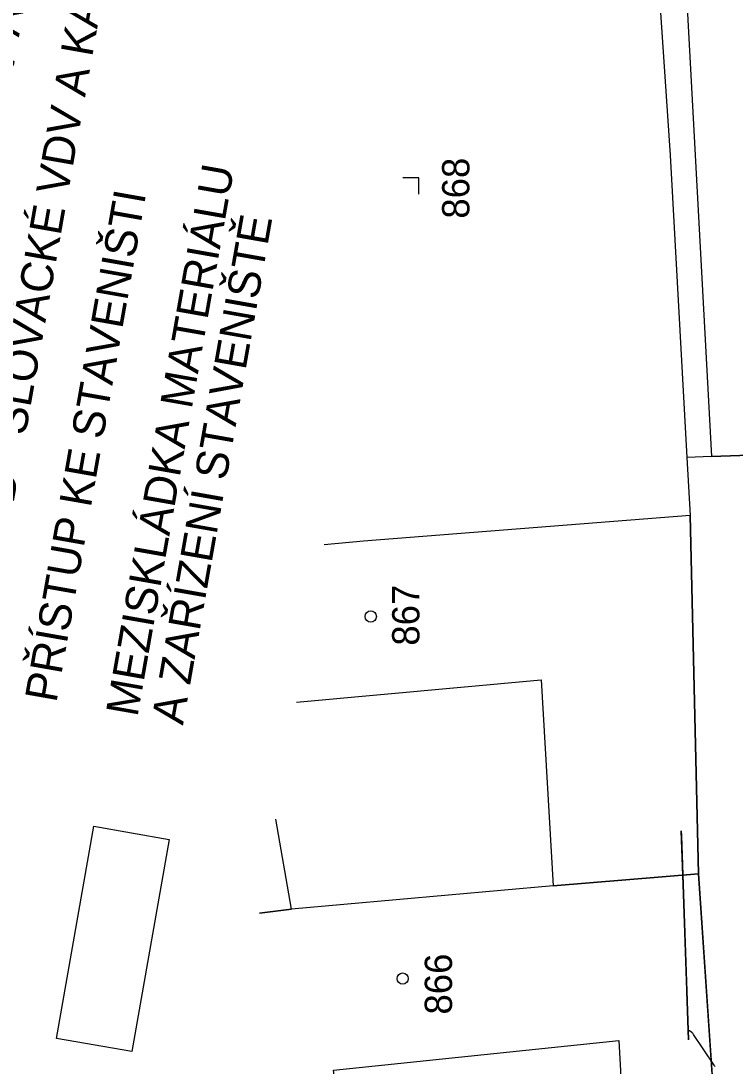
# Model space of a CAD drawing. Extents: x -534481 to -534256, y -1190577 to -1190138.
# Drawn here: x -534381.37 to -534359.12, y -1190186.56 to -1190154.02 of the extents above; entities that cross this region are included whole.
import ezdxf

# ---------------------------------------------------------------- set-up
doc = ezdxf.new("R2010")
doc.units = 0
for name, color, linetype in [('31', 7, 'Continuous'), ('_přístup', 7, 'Continuous'), ('Hranice parcel', 7, 'Continuous'), ('LEGENDA', 7, 'Continuous'), ('Parcelní čísla', 7, 'Continuous'), ('Polygon budovy', 7, 'Continuous'), ('Značky budov', 7, 'Continuous'), ('Značky kultur', 7, 'Continuous')]:
    doc.layers.add(name, color=color, linetype=linetype)

msp = doc.modelspace()

# ---------------------------------------------------------------- linework, layer by layer
at = {"layer": '31'}
msp.add_lwpolyline([(-534359.741, -1190186.573), (-534359.756, -1190186.555), (-534359.77, -1190186.535), (-534360.411, -1190185.572), (-534360.424, -1190185.555), (-534360.438, -1190185.539), (-534360.453, -1190185.525), (-534360.47, -1190185.513), (-534360.541, -1190185.465), (-534360.557, -1190185.452), (-534360.568, -1190185.437), (-534360.575, -1190185.419), (-534360.578, -1190185.399), (-534360.738, -1190180.907), (-534360.797, -1190179.233), (-534360.792, -1190179.395), (-534360.566, -1190185.743), (-534360.62, -1190184.241)], dxfattribs=at)
at = {"layer": '_přístup'}
msp.add_lwpolyline([(-534380.261, -1190185.697), (-534379.096, -1190179.093), (-534376.75, -1190179.507), (-534377.915, -1190186.11)], close=True, dxfattribs=at)
at = {"layer": 'Hranice parcel'}
for p, q in [((-534360.62, -1190167.61), (-534360.52, -1190169.42)), ((-534360.52, -1190169.42), (-534360.26, -1190180.57)), ((-534360.26, -1190180.57), (-534359.52, -1190191.38))]:
    msp.add_line(p, q, dxfattribs=at)
for points in [[(-534361.51, -1190152.68), (-534361.14, -1190158.2), (-534360.62, -1190167.61)], [(-534356.05, -1190164.42), (-534356.7, -1190164.46), (-534356.61, -1190167.47), (-534359.85, -1190167.58), (-534360.62, -1190167.61)], [(-534360.52, -1190169.42), (-534370.69, -1190170.22), (-534371.916, -1190170.329)], [(-534360.26, -1190180.57), (-534364.79, -1190180.95), (-534372.94, -1190181.67), (-534373.938, -1190181.797)]]:
    msp.add_lwpolyline(points, dxfattribs=at)
at = {"layer": 'Polygon budovy'}
msp.add_lwpolyline([(-534359.85, -1190167.58), (-534356.61, -1190167.47), (-534356.7, -1190164.46), (-534356.05, -1190164.42), (-534352.78, -1190164.24), (-534353.43, -1190152.26), (-534353.54, -1190152.27), (-534356.53, -1190152.42), (-534360.66, -1190152.64)], close=True, dxfattribs=at)
for points in [[(-534372.779, -1190175.226), (-534365.16, -1190174.53), (-534364.79, -1190180.95), (-534360.26, -1190180.57), (-534360.52, -1190169.42), (-534370.69, -1190170.22), (-534371.916, -1190170.329)], [(-534373.938, -1190181.797), (-534372.94, -1190181.67), (-534373.422, -1190178.872)], [(-534378.724, -1190190.024), (-534377.99, -1190194.05), (-534376.48, -1190193.87), (-534370.79, -1190193.02), (-534371.63, -1190186.69), (-534362.74, -1190185.76), (-534362.41, -1190191.8), (-534359.52, -1190191.38), (-534360.26, -1190180.57), (-534364.79, -1190180.95), (-534372.94, -1190181.67), (-534373.938, -1190181.797)]]:
    msp.add_lwpolyline(points, dxfattribs=at)
at = {"layer": 'Značky budov'}
for centre in [(-534370.469, -1190172.563), (-534369.474, -1190183.836)]:
    msp.add_circle(centre, 0.175, dxfattribs=at)
at = {"layer": 'Značky kultur'}
for p, q in [((-534368.965, -1190158.91), (-534369.465, -1190158.91)), ((-534368.965, -1190159.41), (-534368.965, -1190158.91))]:
    msp.add_line(p, q, dxfattribs=at)

# ---------------------------------------------------------------- texts
at = {"layer": 'LEGENDA'}
for s, p in [('KANALIZACE - SLOVÁCKÉ VDV A KAN.', (-534384.939, -1190174.445)), ('VODOVOD - SLOVÁCKÉ VDV A KAN.', (-534382.62, -1190174.853)), ('MEZISKLÁDKA MATERIÁLU ', (-534377.738, -1190175.714)), ('PŘÍSTUP KE STAVENIŠTI', (-534380.262, -1190175.269)), ('A ZAŘÍZENÍ STAVENIŠTĚ', (-534376.318, -1190175.965))]:
    msp.add_text(s, height=1, rotation=79.9998, dxfattribs=at).set_placement(p)
at = {"layer": 'Parcelní čísla'}
for s, p in [('868', (-534367.396, -1190160.176)), ('867', (-534368.952, -1190173.47)), ('866', (-534367.937, -1190184.954))]:
    msp.add_text(s, height=0.85, rotation=90, dxfattribs=at).set_placement(p)

doc.saveas('drawing.dxf')
